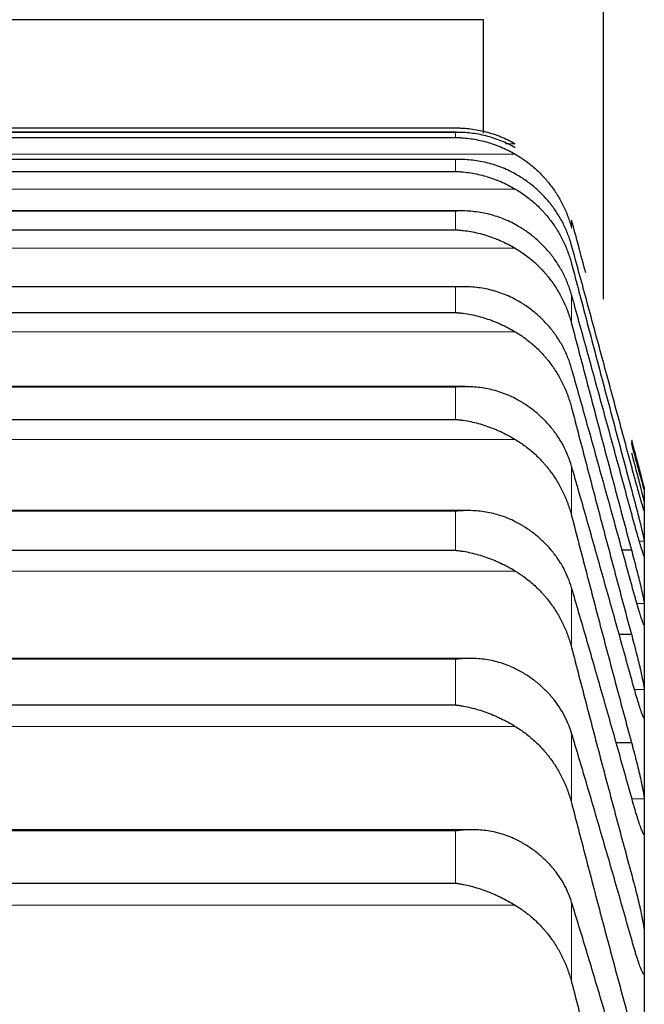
# Model space of a CAD drawing. Header units: inches. Extents: x 0 to 17820, y -10 to 12600.
# Tile 314 of 338: x 11663 to 11689, y 9457 to 9498. Entities that reach past the tile are written whole.
import ezdxf

# ---------------------------------------------------------------- set-up
doc = ezdxf.new("R2010")
doc.units = ezdxf.units.IN
doc.layers.add('1', color=7, linetype='Continuous', true_color=0xffffff)

msp = doc.modelspace()

# ---------------------------------------------------------------- linework, layer by layer
at = {"layer": '1', "color": 2, "linetype": 'Continuous', "lineweight": 25}
for p, q in [((11687.713, 9486.716), (11687.713, 9751.107)), ((11682.713, 9498.354), (11618.174, 9498.354)), ((11682.713, 9493.634), (11682.713, 9498.354)), ((11645.269, 9493.848), (11681.557, 9493.848)), ((11645.269, 9493.45), (11681.557, 9493.45)), ((11681.554, 9493.665), (11645.272, 9493.665)), ((11681.536, 9492.536), (11645.29, 9492.536)), ((11645.269, 9492.035), (11681.557, 9492.035)), ((11681.782, 9490.393), (11645.308, 9490.393)), ((11645.269, 9489.605), (11681.557, 9489.605)), ((11681.87, 9487.238), (11645.325, 9487.238)), ((11645.269, 9486.162), (11681.557, 9486.162)), ((11681.957, 9483.077), (11644.885, 9483.077)), ((11645.269, 9481.714), (11681.557, 9481.714)), ((11689.413, 9478.854), (11689.413, 9478.823)), ((11689.413, 9478.823), (11689.413, 9478.077)), ((11682.046, 9477.917), (11644.8, 9477.917)), ((11689.413, 9478.077), (11689.413, 9476.338)), ((11645.269, 9476.266), (11681.557, 9476.266)), ((11688.486, 9476.279), (11688.875, 9476.279)), ((11689.413, 9476.338), (11689.413, 9473.608)), ((11689.413, 9473.608), (11689.413, 9469.893)), ((11688.362, 9472.767), (11688.875, 9472.767)), ((11682.134, 9471.765), (11644.713, 9471.765)), ((11645.269, 9469.829), (11681.557, 9469.829)), ((11689.413, 9469.893), (11689.413, 9465.197)), ((11688.234, 9468.27), (11688.875, 9468.27)), ((11689.413, 9465.197), (11689.413, 9459.529)), ((11682.223, 9464.631), (11644.626, 9464.631)), ((11645.269, 9462.411), (11681.557, 9462.411)), ((11689.413, 9459.529), (11689.413, 9452.897))]:
    msp.add_line(p, q, dxfattribs=at)
at = {"layer": '1', "color": 110, "linetype": 'Continuous', "lineweight": 13}
for p, q in [((11645.269, 9493.664), (11681.557, 9493.664)), ((11681.557, 9493.664), (11681.557, 9493.45)), ((11683.635, 9493.188), (11684.044, 9493.188)), ((11642.781, 9492.754), (11684.044, 9492.754)), ((11645.269, 9492.534), (11681.557, 9492.534)), ((11681.557, 9492.534), (11681.557, 9492.035)), ((11642.781, 9491.303), (11684.044, 9491.303)), ((11645.269, 9490.387), (11681.557, 9490.387)), ((11681.557, 9490.387), (11681.557, 9489.605)), ((11686.387, 9490.003), (11686.387, 9489.676)), ((11642.781, 9488.837), (11684.044, 9488.837)), ((11645.269, 9487.228), (11681.557, 9487.228)), ((11681.557, 9487.228), (11681.557, 9486.162)), ((11686.387, 9486.898), (11686.387, 9485.7)), ((11642.781, 9485.361), (11684.044, 9485.361)), ((11645.269, 9483.06), (11681.557, 9483.06)), ((11681.557, 9483.06), (11681.557, 9481.714)), ((11642.781, 9480.88), (11684.044, 9480.88)), ((11686.387, 9479.765), (11686.387, 9477.704)), ((11645.269, 9477.891), (11681.557, 9477.891)), ((11681.557, 9477.891), (11681.557, 9476.266)), ((11689.203, 9476.647), (11689.41, 9476.647)), ((11642.781, 9475.402), (11684.044, 9475.402)), ((11686.387, 9474.702), (11686.387, 9472.213)), ((11689.103, 9474.054), (11689.41, 9474.054)), ((11645.269, 9471.73), (11681.557, 9471.73)), ((11681.557, 9471.73), (11681.557, 9469.829)), ((11689.001, 9470.475), (11689.41, 9470.475)), ((11689.388, 9469.311), (11689.41, 9469.311)), ((11642.781, 9468.934), (11684.044, 9468.934)), ((11686.387, 9468.65), (11686.387, 9465.739)), ((11688.9, 9465.914), (11689.41, 9465.914)), ((11645.269, 9464.585), (11681.557, 9464.585)), ((11681.557, 9464.585), (11681.557, 9462.411)), ((11689.375, 9464.48), (11689.41, 9464.48)), ((11642.781, 9461.488), (11684.044, 9461.488)), ((11686.387, 9461.621), (11686.387, 9458.291))]:
    msp.add_line(p, q, dxfattribs=at)
at = {"layer": '1', "color": 2, "linetype": 'Continuous', "lineweight": 25}
for points, knots in [([(11681.557, 9493.848), (11681.56, 9493.848), (11681.564, 9493.848), (11681.57, 9493.848), (11681.573, 9493.848), (11681.583, 9493.848), (11681.603, 9493.847), (11681.65, 9493.847), (11681.742, 9493.845), (11681.822, 9493.841), (11681.98, 9493.832), (11682.085, 9493.822), (11682.398, 9493.782), (11682.606, 9493.743), (11682.917, 9493.662), (11683.021, 9493.632), (11683.176, 9493.581), (11683.228, 9493.563), (11683.332, 9493.525), (11683.384, 9493.505), (11683.539, 9493.442), (11683.641, 9493.397), (11683.844, 9493.299), (11683.945, 9493.246), (11684.044, 9493.188)], [0, 0, 0, 0, 0.003906, 0.003906, 0.007813, 0.007813, 0.015625, 0.03125, 0.0625, 0.125, 0.125, 0.25, 0.25, 0.5, 0.5, 0.625, 0.625, 0.6875, 0.6875, 0.75, 0.75, 0.875, 0.875, 1, 1, 1, 1]), ([(11684.044, 9493.024), (11683.945, 9493.081), (11683.845, 9493.133), (11683.643, 9493.23), (11683.542, 9493.274), (11683.338, 9493.355), (11683.236, 9493.392), (11683.029, 9493.459), (11682.925, 9493.489), (11682.715, 9493.542), (11682.61, 9493.564), (11682.4, 9493.603), (11682.295, 9493.618), (11682.085, 9493.643), (11681.98, 9493.652), (11681.822, 9493.66), (11681.742, 9493.663), (11681.65, 9493.664), (11681.603, 9493.665), (11681.583, 9493.664), (11681.57, 9493.664), (11681.564, 9493.664), (11681.557, 9493.664)], [0, 0, 0, 0, 0.125, 0.125, 0.25, 0.25, 0.375, 0.375, 0.5, 0.5, 0.625, 0.625, 0.75, 0.75, 0.875, 0.875, 0.9375, 0.96875, 0.984375, 0.992187, 0.992187, 1, 1, 1, 1]), ([(11681.557, 9493.45), (11681.56, 9493.45), (11681.564, 9493.45), (11681.57, 9493.45), (11681.573, 9493.45), (11681.583, 9493.45), (11681.603, 9493.449), (11681.65, 9493.448), (11681.742, 9493.444), (11681.822, 9493.439), (11681.98, 9493.427), (11682.085, 9493.415), (11682.398, 9493.37), (11682.606, 9493.327), (11682.917, 9493.242), (11683.021, 9493.21), (11683.176, 9493.157), (11683.228, 9493.138), (11683.332, 9493.099), (11683.384, 9493.078), (11683.539, 9493.013), (11683.641, 9492.967), (11683.844, 9492.866), (11683.945, 9492.812), (11684.044, 9492.754)], [0, 0, 0, 0, 0.003906, 0.003906, 0.007812, 0.007812, 0.015625, 0.03125, 0.0625, 0.125, 0.125, 0.25, 0.25, 0.5, 0.5, 0.625, 0.625, 0.6875, 0.6875, 0.75, 0.75, 0.875, 0.875, 1, 1, 1, 1]), ([(11684.044, 9492.754), (11684.19, 9492.669), (11684.33, 9492.578), (11684.599, 9492.384), (11684.857, 9492.177), (11685.093, 9491.946), (11685.234, 9491.794), (11685.261, 9491.763), (11685.316, 9491.701), (11685.344, 9491.669), (11685.424, 9491.573), (11685.475, 9491.509), (11685.625, 9491.311), (11685.718, 9491.175), (11685.889, 9490.896), (11685.968, 9490.752), (11686.077, 9490.531), (11686.111, 9490.456), (11686.16, 9490.342), (11686.176, 9490.304), (11686.206, 9490.227), (11686.221, 9490.189), (11686.294, 9489.994), (11686.344, 9489.836), (11686.387, 9489.676)], [0, 0, 0, 0, 0.125, 0.125, 0.25, 0.375, 0.375, 0.40625, 0.40625, 0.4375, 0.4375, 0.5, 0.5, 0.625, 0.625, 0.75, 0.75, 0.8125, 0.8125, 0.84375, 0.84375, 0.875, 0.875, 1, 1, 1, 1]), ([(11684.044, 9491.933), (11683.945, 9491.988), (11683.845, 9492.04), (11683.643, 9492.134), (11683.542, 9492.177), (11683.338, 9492.255), (11683.236, 9492.291), (11683.029, 9492.354), (11682.925, 9492.382), (11682.715, 9492.432), (11682.61, 9492.453), (11682.4, 9492.487), (11682.295, 9492.501), (11682.085, 9492.522), (11681.98, 9492.529), (11681.822, 9492.535), (11681.742, 9492.536), (11681.65, 9492.536), (11681.603, 9492.535), (11681.583, 9492.535), (11681.57, 9492.534), (11681.564, 9492.534), (11681.557, 9492.534)], [0, 0, 0, 0, 0.125, 0.125, 0.25, 0.25, 0.375, 0.375, 0.5, 0.5, 0.625, 0.625, 0.75, 0.75, 0.875, 0.875, 0.9375, 0.96875, 0.984375, 0.992187, 0.992187, 1, 1, 1, 1]), ([(11681.557, 9492.035), (11681.56, 9492.035), (11681.564, 9492.035), (11681.57, 9492.035), (11681.573, 9492.035), (11681.583, 9492.034), (11681.603, 9492.034), (11681.65, 9492.031), (11681.742, 9492.026), (11681.822, 9492.02), (11681.98, 9492.004), (11682.085, 9491.991), (11682.398, 9491.941), (11682.606, 9491.894), (11682.917, 9491.804), (11683.021, 9491.771), (11683.176, 9491.715), (11683.228, 9491.695), (11683.332, 9491.655), (11683.384, 9491.633), (11683.539, 9491.567), (11683.641, 9491.519), (11683.844, 9491.416), (11683.945, 9491.361), (11684.044, 9491.303)], [0, 0, 0, 0, 0.003906, 0.003906, 0.007813, 0.007813, 0.015625, 0.03125, 0.0625, 0.125, 0.125, 0.25, 0.25, 0.5, 0.5, 0.625, 0.625, 0.6875, 0.6875, 0.75, 0.75, 0.875, 0.875, 1, 1, 1, 1]), ([(11686.387, 9488.956), (11686.344, 9489.112), (11686.294, 9489.264), (11686.179, 9489.563), (11686.05, 9489.855), (11685.893, 9490.133), (11685.763, 9490.337), (11685.718, 9490.405), (11685.648, 9490.504), (11685.624, 9490.537), (11685.576, 9490.602), (11685.551, 9490.634), (11685.426, 9490.794), (11685.215, 9491.038), (11684.98, 9491.26), (11684.733, 9491.472), (11684.603, 9491.573), (11684.433, 9491.691), (11684.399, 9491.715), (11684.33, 9491.76), (11684.225, 9491.828), (11684.117, 9491.892), (11684.044, 9491.933)], [0, 0, 0, 0, 0.125, 0.125, 0.25, 0.375, 0.375, 0.4375, 0.4375, 0.46875, 0.46875, 0.5, 0.5, 0.625, 0.75, 0.75, 0.875, 0.875, 0.90625, 0.90625, 0.9375, 1, 1, 1, 1]), ([(11684.044, 9491.303), (11684.19, 9491.217), (11684.33, 9491.125), (11684.599, 9490.928), (11684.857, 9490.719), (11685.093, 9490.485), (11685.234, 9490.332), (11685.261, 9490.3), (11685.316, 9490.237), (11685.344, 9490.205), (11685.424, 9490.109), (11685.475, 9490.043), (11685.625, 9489.844), (11685.718, 9489.707), (11685.889, 9489.424), (11685.968, 9489.279), (11686.077, 9489.056), (11686.111, 9488.98), (11686.16, 9488.865), (11686.176, 9488.827), (11686.206, 9488.749), (11686.221, 9488.71), (11686.294, 9488.514), (11686.344, 9488.355), (11686.387, 9488.193)], [0, 0, 0, 0, 0.125, 0.125, 0.25, 0.375, 0.375, 0.40625, 0.40625, 0.4375, 0.4375, 0.5, 0.5, 0.625, 0.625, 0.75, 0.75, 0.8125, 0.8125, 0.84375, 0.84375, 0.875, 0.875, 1, 1, 1, 1]), ([(11684.044, 9489.826), (11683.945, 9489.881), (11683.845, 9489.931), (11683.643, 9490.022), (11683.542, 9490.064), (11683.338, 9490.139), (11683.236, 9490.173), (11683.029, 9490.233), (11682.925, 9490.26), (11682.715, 9490.306), (11682.61, 9490.325), (11682.4, 9490.356), (11682.295, 9490.368), (11682.085, 9490.385), (11681.98, 9490.39), (11681.822, 9490.393), (11681.742, 9490.393), (11681.65, 9490.391), (11681.603, 9490.389), (11681.583, 9490.388), (11681.57, 9490.388), (11681.564, 9490.388), (11681.557, 9490.387)], [0, 0, 0, 0, 0.125, 0.125, 0.25, 0.25, 0.375, 0.375, 0.5, 0.5, 0.625, 0.625, 0.75, 0.75, 0.875, 0.875, 0.9375, 0.96875, 0.984375, 0.992188, 0.992188, 1, 1, 1, 1]), ([(11686.387, 9486.898), (11686.344, 9487.052), (11686.294, 9487.202), (11686.179, 9487.496), (11686.05, 9487.783), (11685.893, 9488.057), (11685.763, 9488.258), (11685.718, 9488.324), (11685.648, 9488.422), (11685.624, 9488.454), (11685.576, 9488.518), (11685.551, 9488.55), (11685.426, 9488.707), (11685.215, 9488.947), (11684.98, 9489.165), (11684.733, 9489.373), (11684.603, 9489.472), (11684.433, 9489.589), (11684.399, 9489.612), (11684.33, 9489.657), (11684.225, 9489.723), (11684.117, 9489.786), (11684.044, 9489.826)], [0, 0, 0, 0, 0.125, 0.125, 0.25, 0.375, 0.375, 0.4375, 0.4375, 0.46875, 0.46875, 0.5, 0.5, 0.625, 0.75, 0.75, 0.875, 0.875, 0.90625, 0.90625, 0.9375, 1, 1, 1, 1]), ([(11681.557, 9489.605), (11681.56, 9489.605), (11681.564, 9489.604), (11681.57, 9489.604), (11681.573, 9489.604), (11681.583, 9489.603), (11681.603, 9489.602), (11681.65, 9489.599), (11681.742, 9489.592), (11681.822, 9489.584), (11681.98, 9489.566), (11682.085, 9489.551), (11682.398, 9489.495), (11682.606, 9489.446), (11682.917, 9489.351), (11683.021, 9489.316), (11683.176, 9489.258), (11683.228, 9489.238), (11683.332, 9489.196), (11683.384, 9489.174), (11683.539, 9489.106), (11683.641, 9489.057), (11683.844, 9488.952), (11683.945, 9488.896), (11684.044, 9488.837)], [0, 0, 0, 0, 0.003906, 0.003906, 0.007812, 0.007812, 0.015625, 0.03125, 0.0625, 0.125, 0.125, 0.25, 0.25, 0.5, 0.5, 0.625, 0.625, 0.6875, 0.6875, 0.75, 0.75, 0.875, 0.875, 1, 1, 1, 1]), ([(11684.044, 9488.837), (11684.19, 9488.751), (11684.33, 9488.657), (11684.599, 9488.459), (11684.857, 9488.247), (11685.093, 9488.012), (11685.234, 9487.857), (11685.261, 9487.825), (11685.316, 9487.762), (11685.344, 9487.729), (11685.424, 9487.632), (11685.475, 9487.566), (11685.625, 9487.364), (11685.718, 9487.226), (11685.889, 9486.941), (11685.968, 9486.795), (11686.077, 9486.57), (11686.111, 9486.493), (11686.16, 9486.378), (11686.176, 9486.339), (11686.206, 9486.261), (11686.221, 9486.221), (11686.294, 9486.024), (11686.344, 9485.863), (11686.387, 9485.7)], [0, 0, 0, 0, 0.125, 0.125, 0.25, 0.375, 0.375, 0.40625, 0.40625, 0.4375, 0.4375, 0.5, 0.5, 0.625, 0.625, 0.75, 0.75, 0.8125, 0.8125, 0.84375, 0.84375, 0.875, 0.875, 1, 1, 1, 1]), ([(11684.044, 9486.707), (11683.945, 9486.76), (11683.845, 9486.809), (11683.643, 9486.898), (11683.542, 9486.938), (11683.338, 9487.011), (11683.236, 9487.043), (11683.029, 9487.1), (11682.925, 9487.125), (11682.715, 9487.167), (11682.61, 9487.184), (11682.4, 9487.211), (11682.295, 9487.222), (11682.085, 9487.235), (11681.98, 9487.238), (11681.822, 9487.238), (11681.742, 9487.237), (11681.65, 9487.233), (11681.603, 9487.23), (11681.583, 9487.229), (11681.57, 9487.228), (11681.564, 9487.228), (11681.557, 9487.228)], [0, 0, 0, 0, 0.125, 0.125, 0.25, 0.25, 0.375, 0.375, 0.5, 0.5, 0.625, 0.625, 0.75, 0.75, 0.875, 0.875, 0.9375, 0.96875, 0.984375, 0.992188, 0.992188, 1, 1, 1, 1]), ([(11686.387, 9483.833), (11686.344, 9483.984), (11686.294, 9484.132), (11686.179, 9484.42), (11686.05, 9484.703), (11685.893, 9484.972), (11685.763, 9485.169), (11685.718, 9485.234), (11685.648, 9485.33), (11685.624, 9485.362), (11685.576, 9485.425), (11685.551, 9485.456), (11685.426, 9485.609), (11685.215, 9485.845), (11684.98, 9486.059), (11684.733, 9486.263), (11684.603, 9486.36), (11684.433, 9486.474), (11684.399, 9486.497), (11684.33, 9486.541), (11684.225, 9486.606), (11684.117, 9486.668), (11684.044, 9486.707)], [0, 0, 0, 0, 0.125, 0.125, 0.25, 0.375, 0.375, 0.4375, 0.4375, 0.46875, 0.46875, 0.5, 0.5, 0.625, 0.75, 0.75, 0.875, 0.875, 0.90625, 0.90625, 0.9375, 1, 1, 1, 1]), ([(11681.557, 9486.162), (11681.56, 9486.162), (11681.564, 9486.162), (11681.57, 9486.162), (11681.573, 9486.161), (11681.583, 9486.161), (11681.603, 9486.159), (11681.65, 9486.155), (11681.742, 9486.147), (11681.822, 9486.137), (11681.98, 9486.117), (11682.085, 9486.099), (11682.398, 9486.039), (11682.606, 9485.986), (11682.917, 9485.886), (11683.021, 9485.85), (11683.176, 9485.79), (11683.228, 9485.769), (11683.332, 9485.726), (11683.384, 9485.703), (11683.539, 9485.633), (11683.641, 9485.583), (11683.844, 9485.477), (11683.945, 9485.421), (11684.044, 9485.361)], [0, 0, 0, 0, 0.003906, 0.003906, 0.007812, 0.007812, 0.015625, 0.03125, 0.0625, 0.125, 0.125, 0.25, 0.25, 0.5, 0.5, 0.625, 0.625, 0.6875, 0.6875, 0.75, 0.75, 0.875, 0.875, 1, 1, 1, 1]), ([(11684.044, 9485.361), (11684.19, 9485.274), (11684.33, 9485.18), (11684.599, 9484.979), (11684.857, 9484.767), (11685.093, 9484.529), (11685.234, 9484.373), (11685.261, 9484.341), (11685.316, 9484.277), (11685.344, 9484.244), (11685.424, 9484.146), (11685.475, 9484.08), (11685.625, 9483.877), (11685.718, 9483.737), (11685.889, 9483.451), (11685.968, 9483.304), (11686.077, 9483.077), (11686.111, 9483), (11686.16, 9482.884), (11686.176, 9482.844), (11686.206, 9482.766), (11686.221, 9482.726), (11686.294, 9482.527), (11686.344, 9482.366), (11686.387, 9482.202)], [0, 0, 0, 0, 0.125, 0.125, 0.25, 0.375, 0.375, 0.40625, 0.40625, 0.4375, 0.4375, 0.5, 0.5, 0.625, 0.625, 0.75, 0.75, 0.8125, 0.8125, 0.84375, 0.84375, 0.875, 0.875, 1, 1, 1, 1]), ([(11684.044, 9482.581), (11683.945, 9482.633), (11683.845, 9482.681), (11683.643, 9482.767), (11683.542, 9482.805), (11683.338, 9482.875), (11683.236, 9482.905), (11683.029, 9482.959), (11682.925, 9482.982), (11682.715, 9483.02), (11682.61, 9483.035), (11682.4, 9483.059), (11682.295, 9483.067), (11682.085, 9483.077), (11681.98, 9483.078), (11681.822, 9483.075), (11681.742, 9483.072), (11681.65, 9483.067), (11681.603, 9483.064), (11681.583, 9483.062), (11681.57, 9483.061), (11681.564, 9483.061), (11681.557, 9483.06)], [0, 0, 0, 0, 0.125, 0.125, 0.25, 0.25, 0.375, 0.375, 0.5, 0.5, 0.625, 0.625, 0.75, 0.75, 0.875, 0.875, 0.9375, 0.96875, 0.984375, 0.992188, 0.992188, 1, 1, 1, 1]), ([(11686.387, 9479.765), (11686.344, 9479.914), (11686.294, 9480.058), (11686.179, 9480.342), (11686.05, 9480.618), (11685.893, 9480.882), (11685.763, 9481.075), (11685.718, 9481.139), (11685.648, 9481.233), (11685.624, 9481.264), (11685.576, 9481.326), (11685.551, 9481.356), (11685.426, 9481.507), (11685.215, 9481.737), (11684.98, 9481.947), (11684.733, 9482.147), (11684.603, 9482.242), (11684.433, 9482.354), (11684.399, 9482.376), (11684.33, 9482.419), (11684.225, 9482.482), (11684.117, 9482.542), (11684.044, 9482.581)], [0, 0, 0, 0, 0.125, 0.125, 0.25, 0.375, 0.375, 0.4375, 0.4375, 0.46875, 0.46875, 0.5, 0.5, 0.625, 0.75, 0.75, 0.875, 0.875, 0.90625, 0.90625, 0.9375, 1, 1, 1, 1]), ([(11681.557, 9481.714), (11681.56, 9481.714), (11681.564, 9481.713), (11681.57, 9481.713), (11681.573, 9481.712), (11681.583, 9481.712), (11681.603, 9481.71), (11681.65, 9481.705), (11681.742, 9481.695), (11681.822, 9481.684), (11681.98, 9481.661), (11682.085, 9481.642), (11682.398, 9481.576), (11682.606, 9481.52), (11682.917, 9481.416), (11683.021, 9481.378), (11683.176, 9481.317), (11683.228, 9481.295), (11683.332, 9481.251), (11683.384, 9481.228), (11683.539, 9481.156), (11683.641, 9481.105), (11683.844, 9480.997), (11683.945, 9480.94), (11684.044, 9480.88)], [0, 0, 0, 0, 0.003906, 0.003906, 0.007813, 0.007813, 0.015625, 0.03125, 0.0625, 0.125, 0.125, 0.25, 0.25, 0.5, 0.5, 0.625, 0.625, 0.6875, 0.6875, 0.75, 0.75, 0.875, 0.875, 1, 1, 1, 1]), ([(11684.044, 9480.88), (11684.19, 9480.792), (11684.33, 9480.698), (11684.599, 9480.496), (11684.857, 9480.282), (11685.093, 9480.043), (11685.234, 9479.885), (11685.261, 9479.854), (11685.316, 9479.789), (11685.344, 9479.756), (11685.424, 9479.658), (11685.475, 9479.591), (11685.625, 9479.387), (11685.718, 9479.247), (11685.889, 9478.959), (11685.968, 9478.811), (11686.077, 9478.583), (11686.111, 9478.506), (11686.16, 9478.389), (11686.176, 9478.349), (11686.206, 9478.27), (11686.221, 9478.23), (11686.294, 9478.031), (11686.344, 9477.868), (11686.387, 9477.704)], [0, 0, 0, 0, 0.125, 0.125, 0.25, 0.375, 0.375, 0.40625, 0.40625, 0.4375, 0.4375, 0.5, 0.5, 0.625, 0.625, 0.75, 0.75, 0.8125, 0.8125, 0.84375, 0.84375, 0.875, 0.875, 1, 1, 1, 1]), ([(11688.875, 9480.859), (11688.91, 9480.73), (11688.944, 9480.603), (11688.994, 9480.416), (11689.011, 9480.354), (11689.036, 9480.261), (11689.044, 9480.23), (11689.06, 9480.169), (11689.068, 9480.139), (11689.108, 9479.99), (11689.139, 9479.876), (11689.182, 9479.714), (11689.196, 9479.661), (11689.217, 9479.585), (11689.223, 9479.56), (11689.236, 9479.511), (11689.243, 9479.487), (11689.274, 9479.37), (11689.296, 9479.286), (11689.321, 9479.193), (11689.326, 9479.175), (11689.335, 9479.141), (11689.34, 9479.124), (11689.353, 9479.076), (11689.36, 9479.047), (11689.381, 9478.969), (11689.392, 9478.929), (11689.401, 9478.894), (11689.402, 9478.888), (11689.405, 9478.877), (11689.406, 9478.873), (11689.409, 9478.862), (11689.41, 9478.858), (11689.41, 9478.857)], [0, 0, 0, 0, 0.125, 0.125, 0.1875, 0.1875, 0.21875, 0.21875, 0.25, 0.25, 0.375, 0.375, 0.4375, 0.4375, 0.46875, 0.46875, 0.5, 0.5, 0.625, 0.625, 0.65625, 0.65625, 0.6875, 0.6875, 0.75, 0.75, 0.875, 0.875, 0.90625, 0.90625, 0.9375, 0.9375, 1, 1, 1, 1]), ([(11689.41, 9478.788), (11689.41, 9478.788), (11689.408, 9478.793), (11689.4, 9478.82), (11689.391, 9478.851), (11689.383, 9478.88), (11689.38, 9478.89), (11689.374, 9478.912), (11689.371, 9478.923), (11689.354, 9478.986), (11689.337, 9479.047), (11689.312, 9479.137), (11689.307, 9479.155), (11689.299, 9479.185), (11689.296, 9479.195), (11689.291, 9479.215), (11689.277, 9479.266), (11689.25, 9479.363), (11689.224, 9479.458), (11689.197, 9479.558), (11689.183, 9479.61), (11689.139, 9479.771), (11689.109, 9479.884), (11689.061, 9480.061), (11689.045, 9480.121), (11689.02, 9480.213), (11689.012, 9480.244), (11688.995, 9480.306), (11688.986, 9480.337), (11688.944, 9480.494), (11688.91, 9480.622), (11688.875, 9480.751)], [0, 0, 0, 0, 0.0625, 0.125, 0.1875, 0.1875, 0.21875, 0.21875, 0.25, 0.25, 0.375, 0.375, 0.40625, 0.40625, 0.421875, 0.421875, 0.4375, 0.5, 0.5625, 0.5625, 0.625, 0.625, 0.75, 0.75, 0.8125, 0.8125, 0.84375, 0.84375, 0.875, 0.875, 1, 1, 1, 1]), ([(11688.875, 9480.329), (11688.91, 9480.2), (11688.944, 9480.072), (11688.994, 9479.883), (11689.011, 9479.821), (11689.036, 9479.727), (11689.044, 9479.696), (11689.06, 9479.634), (11689.068, 9479.604), (11689.108, 9479.452), (11689.139, 9479.336), (11689.182, 9479.17), (11689.196, 9479.116), (11689.217, 9479.037), (11689.223, 9479.011), (11689.236, 9478.96), (11689.243, 9478.936), (11689.274, 9478.815), (11689.296, 9478.727), (11689.321, 9478.628), (11689.326, 9478.609), (11689.335, 9478.572), (11689.34, 9478.554), (11689.353, 9478.503), (11689.36, 9478.472), (11689.381, 9478.386), (11689.392, 9478.341), (11689.401, 9478.3), (11689.402, 9478.293), (11689.405, 9478.279), (11689.406, 9478.274), (11689.409, 9478.259), (11689.41, 9478.252), (11689.41, 9478.249)], [0, 0, 0, 0, 0.125, 0.125, 0.1875, 0.1875, 0.21875, 0.21875, 0.25, 0.25, 0.375, 0.375, 0.4375, 0.4375, 0.46875, 0.46875, 0.5, 0.5, 0.625, 0.625, 0.65625, 0.65625, 0.6875, 0.6875, 0.75, 0.75, 0.875, 0.875, 0.90625, 0.90625, 0.9375, 0.9375, 1, 1, 1, 1]), ([(11689.41, 9477.905), (11689.41, 9477.902), (11689.408, 9477.902), (11689.4, 9477.921), (11689.391, 9477.947), (11689.383, 9477.971), (11689.38, 9477.98), (11689.374, 9478), (11689.371, 9478.01), (11689.354, 9478.066), (11689.337, 9478.123), (11689.312, 9478.207), (11689.307, 9478.225), (11689.299, 9478.252), (11689.296, 9478.262), (11689.291, 9478.281), (11689.277, 9478.329), (11689.25, 9478.422), (11689.224, 9478.514), (11689.197, 9478.61), (11689.183, 9478.66), (11689.139, 9478.817), (11689.109, 9478.928), (11689.061, 9479.101), (11689.045, 9479.16), (11689.02, 9479.251), (11689.012, 9479.281), (11688.995, 9479.343), (11688.986, 9479.374), (11688.944, 9479.53), (11688.91, 9479.656), (11688.875, 9479.785)], [0, 0, 0, 0, 0.0625, 0.125, 0.1875, 0.1875, 0.21875, 0.21875, 0.25, 0.25, 0.375, 0.375, 0.40625, 0.40625, 0.421875, 0.421875, 0.4375, 0.5, 0.5625, 0.5625, 0.625, 0.625, 0.75, 0.75, 0.8125, 0.8125, 0.84375, 0.84375, 0.875, 0.875, 1, 1, 1, 1]), ([(11688.875, 9478.801), (11688.91, 9478.673), (11688.944, 9478.545), (11688.994, 9478.355), (11689.011, 9478.292), (11689.036, 9478.198), (11689.044, 9478.166), (11689.06, 9478.104), (11689.068, 9478.072), (11689.108, 9477.919), (11689.139, 9477.8), (11689.182, 9477.631), (11689.196, 9477.575), (11689.217, 9477.494), (11689.223, 9477.467), (11689.236, 9477.415), (11689.243, 9477.39), (11689.274, 9477.264), (11689.296, 9477.173), (11689.321, 9477.069), (11689.326, 9477.049), (11689.335, 9477.01), (11689.34, 9476.991), (11689.353, 9476.936), (11689.36, 9476.903), (11689.381, 9476.81), (11689.392, 9476.76), (11689.401, 9476.713), (11689.402, 9476.704), (11689.405, 9476.688), (11689.406, 9476.681), (11689.409, 9476.662), (11689.41, 9476.653), (11689.41, 9476.647)], [0, 0, 0, 0, 0.125, 0.125, 0.1875, 0.1875, 0.21875, 0.21875, 0.25, 0.25, 0.375, 0.375, 0.4375, 0.4375, 0.46875, 0.46875, 0.5, 0.5, 0.625, 0.625, 0.65625, 0.65625, 0.6875, 0.6875, 0.75, 0.75, 0.875, 0.875, 0.90625, 0.90625, 0.9375, 0.9375, 1, 1, 1, 1]), ([(11684.044, 9477.454), (11683.945, 9477.506), (11683.845, 9477.552), (11683.643, 9477.635), (11683.542, 9477.672), (11683.338, 9477.738), (11683.236, 9477.766), (11683.029, 9477.816), (11682.925, 9477.837), (11682.715, 9477.872), (11682.61, 9477.886), (11682.4, 9477.906), (11682.295, 9477.912), (11682.085, 9477.918), (11681.98, 9477.917), (11681.822, 9477.911), (11681.742, 9477.907), (11681.65, 9477.9), (11681.603, 9477.896), (11681.583, 9477.894), (11681.57, 9477.893), (11681.564, 9477.892), (11681.557, 9477.891)], [0, 0, 0, 0, 0.125, 0.125, 0.25, 0.25, 0.375, 0.375, 0.5, 0.5, 0.625, 0.625, 0.75, 0.75, 0.875, 0.875, 0.9375, 0.96875, 0.984375, 0.992187, 0.992187, 1, 1, 1, 1]), ([(11689.41, 9476.029), (11689.41, 9476.023), (11689.408, 9476.018), (11689.4, 9476.029), (11689.391, 9476.05), (11689.383, 9476.07), (11689.38, 9476.078), (11689.374, 9476.095), (11689.371, 9476.104), (11689.354, 9476.154), (11689.337, 9476.205), (11689.312, 9476.284), (11689.307, 9476.301), (11689.299, 9476.327), (11689.296, 9476.336), (11689.291, 9476.353), (11689.277, 9476.399), (11689.25, 9476.488), (11689.224, 9476.576), (11689.197, 9476.668), (11689.183, 9476.717), (11689.139, 9476.869), (11689.109, 9476.977), (11689.061, 9477.146), (11689.045, 9477.204), (11689.02, 9477.294), (11689.012, 9477.324), (11688.995, 9477.385), (11688.986, 9477.415), (11688.944, 9477.569), (11688.91, 9477.695), (11688.875, 9477.823)], [0, 0, 0, 0, 0.0625, 0.125, 0.1875, 0.1875, 0.21875, 0.21875, 0.25, 0.25, 0.375, 0.375, 0.40625, 0.40625, 0.421875, 0.421875, 0.4375, 0.5, 0.5625, 0.5625, 0.625, 0.625, 0.75, 0.75, 0.8125, 0.8125, 0.84375, 0.84375, 0.875, 0.875, 1, 1, 1, 1]), ([(11686.387, 9474.702), (11686.344, 9474.847), (11686.294, 9474.989), (11686.179, 9475.266), (11686.05, 9475.537), (11685.893, 9475.795), (11685.763, 9475.984), (11685.718, 9476.046), (11685.648, 9476.138), (11685.624, 9476.169), (11685.576, 9476.229), (11685.551, 9476.258), (11685.426, 9476.406), (11685.215, 9476.631), (11684.98, 9476.836), (11684.733, 9477.031), (11684.603, 9477.124), (11684.433, 9477.233), (11684.399, 9477.254), (11684.33, 9477.296), (11684.225, 9477.358), (11684.117, 9477.417), (11684.044, 9477.454)], [0, 0, 0, 0, 0.125, 0.125, 0.25, 0.375, 0.375, 0.4375, 0.4375, 0.46875, 0.46875, 0.5, 0.5, 0.625, 0.75, 0.75, 0.875, 0.875, 0.90625, 0.90625, 0.9375, 1, 1, 1, 1]), ([(11681.557, 9476.266), (11681.56, 9476.266), (11681.564, 9476.266), (11681.57, 9476.265), (11681.573, 9476.265), (11681.583, 9476.264), (11681.603, 9476.261), (11681.65, 9476.256), (11681.742, 9476.244), (11681.822, 9476.232), (11681.98, 9476.206), (11682.085, 9476.185), (11682.398, 9476.114), (11682.606, 9476.055), (11682.917, 9475.947), (11683.021, 9475.908), (11683.176, 9475.845), (11683.228, 9475.823), (11683.332, 9475.777), (11683.384, 9475.753), (11683.539, 9475.68), (11683.641, 9475.629), (11683.844, 9475.519), (11683.945, 9475.462), (11684.044, 9475.402)], [0, 0, 0, 0, 0.003906, 0.003906, 0.007812, 0.007812, 0.015625, 0.03125, 0.0625, 0.125, 0.125, 0.25, 0.25, 0.5, 0.5, 0.625, 0.625, 0.6875, 0.6875, 0.75, 0.75, 0.875, 0.875, 1, 1, 1, 1]), ([(11688.875, 9476.279), (11688.91, 9476.151), (11688.944, 9476.024), (11688.994, 9475.833), (11689.011, 9475.769), (11689.036, 9475.674), (11689.044, 9475.643), (11689.06, 9475.58), (11689.068, 9475.548), (11689.108, 9475.392), (11689.139, 9475.272), (11689.182, 9475.099), (11689.196, 9475.042), (11689.217, 9474.959), (11689.223, 9474.932), (11689.236, 9474.878), (11689.243, 9474.852), (11689.274, 9474.722), (11689.296, 9474.627), (11689.321, 9474.519), (11689.326, 9474.498), (11689.335, 9474.456), (11689.34, 9474.436), (11689.353, 9474.378), (11689.36, 9474.342), (11689.381, 9474.243), (11689.392, 9474.188), (11689.401, 9474.134), (11689.402, 9474.124), (11689.405, 9474.106), (11689.406, 9474.098), (11689.409, 9474.075), (11689.41, 9474.063), (11689.41, 9474.054)], [0, 0, 0, 0, 0.125, 0.125, 0.1875, 0.1875, 0.21875, 0.21875, 0.25, 0.25, 0.375, 0.375, 0.4375, 0.4375, 0.46875, 0.46875, 0.5, 0.5, 0.625, 0.625, 0.65625, 0.65625, 0.6875, 0.6875, 0.75, 0.75, 0.875, 0.875, 0.90625, 0.90625, 0.9375, 0.9375, 1, 1, 1, 1]), ([(11684.044, 9475.402), (11684.19, 9475.313), (11684.33, 9475.218), (11684.599, 9475.015), (11684.857, 9474.8), (11685.093, 9474.56), (11685.234, 9474.402), (11685.261, 9474.37), (11685.316, 9474.305), (11685.344, 9474.273), (11685.424, 9474.173), (11685.475, 9474.106), (11685.625, 9473.901), (11685.718, 9473.761), (11685.889, 9473.472), (11685.968, 9473.323), (11686.077, 9473.094), (11686.111, 9473.017), (11686.16, 9472.9), (11686.176, 9472.86), (11686.206, 9472.781), (11686.221, 9472.741), (11686.294, 9472.541), (11686.344, 9472.378), (11686.387, 9472.213)], [0, 0, 0, 0, 0.125, 0.125, 0.25, 0.375, 0.375, 0.40625, 0.40625, 0.4375, 0.4375, 0.5, 0.5, 0.625, 0.625, 0.75, 0.75, 0.8125, 0.8125, 0.84375, 0.84375, 0.875, 0.875, 1, 1, 1, 1]), ([(11689.41, 9473.163), (11689.41, 9473.154), (11689.408, 9473.143), (11689.4, 9473.147), (11689.391, 9473.163), (11689.383, 9473.179), (11689.38, 9473.186), (11689.374, 9473.2), (11689.371, 9473.208), (11689.354, 9473.251), (11689.337, 9473.298), (11689.312, 9473.371), (11689.307, 9473.386), (11689.299, 9473.411), (11689.296, 9473.419), (11689.291, 9473.436), (11689.277, 9473.478), (11689.25, 9473.562), (11689.224, 9473.646), (11689.197, 9473.735), (11689.183, 9473.782), (11689.139, 9473.929), (11689.109, 9474.034), (11689.061, 9474.2), (11689.045, 9474.257), (11689.02, 9474.345), (11689.012, 9474.374), (11688.995, 9474.434), (11688.986, 9474.465), (11688.944, 9474.617), (11688.91, 9474.741), (11688.875, 9474.869)], [0, 0, 0, 0, 0.0625, 0.125, 0.1875, 0.1875, 0.21875, 0.21875, 0.25, 0.25, 0.375, 0.375, 0.40625, 0.40625, 0.421875, 0.421875, 0.4375, 0.5, 0.5625, 0.5625, 0.625, 0.625, 0.75, 0.75, 0.8125, 0.8125, 0.84375, 0.84375, 0.875, 0.875, 1, 1, 1, 1]), ([(11688.875, 9472.767), (11688.91, 9472.64), (11688.944, 9472.512), (11688.994, 9472.321), (11689.011, 9472.257), (11689.036, 9472.162), (11689.044, 9472.13), (11689.06, 9472.066), (11689.068, 9472.035), (11689.108, 9471.877), (11689.139, 9471.756), (11689.182, 9471.579), (11689.196, 9471.521), (11689.217, 9471.436), (11689.223, 9471.408), (11689.236, 9471.353), (11689.243, 9471.325), (11689.274, 9471.192), (11689.296, 9471.094), (11689.321, 9470.98), (11689.326, 9470.958), (11689.335, 9470.915), (11689.34, 9470.894), (11689.353, 9470.833), (11689.36, 9470.795), (11689.381, 9470.689), (11689.392, 9470.629), (11689.401, 9470.569), (11689.402, 9470.558), (11689.405, 9470.537), (11689.406, 9470.527), (11689.409, 9470.5), (11689.41, 9470.486), (11689.41, 9470.475)], [0, 0, 0, 0, 0.125, 0.125, 0.1875, 0.1875, 0.21875, 0.21875, 0.25, 0.25, 0.375, 0.375, 0.4375, 0.4375, 0.46875, 0.46875, 0.5, 0.5, 0.625, 0.625, 0.65625, 0.65625, 0.6875, 0.6875, 0.75, 0.75, 0.875, 0.875, 0.90625, 0.90625, 0.9375, 0.9375, 1, 1, 1, 1]), ([(11684.044, 9471.336), (11683.945, 9471.386), (11683.845, 9471.43), (11683.643, 9471.51), (11683.542, 9471.546), (11683.338, 9471.608), (11683.236, 9471.635), (11683.029, 9471.681), (11682.925, 9471.7), (11682.715, 9471.731), (11682.61, 9471.743), (11682.4, 9471.759), (11682.295, 9471.763), (11682.085, 9471.765), (11681.98, 9471.763), (11681.822, 9471.754), (11681.742, 9471.749), (11681.65, 9471.74), (11681.603, 9471.735), (11681.583, 9471.733), (11681.57, 9471.731), (11681.564, 9471.731), (11681.557, 9471.73)], [0, 0, 0, 0, 0.125, 0.125, 0.25, 0.25, 0.375, 0.375, 0.5, 0.5, 0.625, 0.625, 0.75, 0.75, 0.875, 0.875, 0.9375, 0.96875, 0.984375, 0.992188, 0.992188, 1, 1, 1, 1]), ([(11686.387, 9468.65), (11686.344, 9468.792), (11686.294, 9468.931), (11686.179, 9469.202), (11686.05, 9469.466), (11685.893, 9469.718), (11685.763, 9469.902), (11685.718, 9469.963), (11685.648, 9470.053), (11685.624, 9470.083), (11685.576, 9470.141), (11685.551, 9470.17), (11685.426, 9470.314), (11685.215, 9470.533), (11684.98, 9470.733), (11684.733, 9470.923), (11684.603, 9471.014), (11684.433, 9471.12), (11684.399, 9471.141), (11684.33, 9471.182), (11684.225, 9471.242), (11684.117, 9471.299), (11684.044, 9471.336)], [0, 0, 0, 0, 0.125, 0.125, 0.25, 0.375, 0.375, 0.4375, 0.4375, 0.46875, 0.46875, 0.5, 0.5, 0.625, 0.75, 0.75, 0.875, 0.875, 0.90625, 0.90625, 0.9375, 1, 1, 1, 1]), ([(11689.41, 9469.311), (11689.41, 9469.3), (11689.408, 9469.284), (11689.4, 9469.28), (11689.391, 9469.29), (11689.383, 9469.303), (11689.38, 9469.308), (11689.374, 9469.319), (11689.371, 9469.326), (11689.354, 9469.363), (11689.337, 9469.405), (11689.312, 9469.472), (11689.307, 9469.486), (11689.299, 9469.509), (11689.296, 9469.516), (11689.291, 9469.532), (11689.277, 9469.572), (11689.25, 9469.651), (11689.224, 9469.731), (11689.197, 9469.816), (11689.183, 9469.861), (11689.139, 9470.003), (11689.109, 9470.105), (11689.061, 9470.267), (11689.045, 9470.323), (11689.02, 9470.409), (11689.012, 9470.438), (11688.995, 9470.497), (11688.986, 9470.526), (11688.944, 9470.676), (11688.91, 9470.8), (11688.875, 9470.927)], [0, 0, 0, 0, 0.0625, 0.125, 0.1875, 0.1875, 0.21875, 0.21875, 0.25, 0.25, 0.375, 0.375, 0.40625, 0.40625, 0.421875, 0.421875, 0.4375, 0.5, 0.5625, 0.5625, 0.625, 0.625, 0.75, 0.75, 0.8125, 0.8125, 0.84375, 0.84375, 0.875, 0.875, 1, 1, 1, 1]), ([(11681.557, 9469.829), (11681.56, 9469.828), (11681.564, 9469.828), (11681.57, 9469.827), (11681.573, 9469.826), (11681.583, 9469.825), (11681.603, 9469.823), (11681.65, 9469.817), (11681.742, 9469.803), (11681.822, 9469.79), (11681.98, 9469.761), (11682.085, 9469.739), (11682.398, 9469.663), (11682.606, 9469.6), (11682.917, 9469.489), (11683.021, 9469.448), (11683.176, 9469.383), (11683.228, 9469.361), (11683.332, 9469.314), (11683.384, 9469.29), (11683.539, 9469.215), (11683.641, 9469.163), (11683.844, 9469.052), (11683.945, 9468.995), (11684.044, 9468.934)], [0, 0, 0, 0, 0.003906, 0.003906, 0.007813, 0.007813, 0.015625, 0.03125, 0.0625, 0.125, 0.125, 0.25, 0.25, 0.5, 0.5, 0.625, 0.625, 0.6875, 0.6875, 0.75, 0.75, 0.875, 0.875, 1, 1, 1, 1]), ([(11684.044, 9468.934), (11684.19, 9468.845), (11684.33, 9468.75), (11684.599, 9468.547), (11684.857, 9468.33), (11685.093, 9468.09), (11685.234, 9467.931), (11685.261, 9467.899), (11685.316, 9467.834), (11685.344, 9467.802), (11685.424, 9467.702), (11685.475, 9467.635), (11685.625, 9467.429), (11685.718, 9467.288), (11685.889, 9466.999), (11685.968, 9466.85), (11686.077, 9466.621), (11686.111, 9466.544), (11686.16, 9466.426), (11686.176, 9466.387), (11686.206, 9466.307), (11686.221, 9466.267), (11686.294, 9466.067), (11686.344, 9465.904), (11686.387, 9465.739)], [0, 0, 0, 0, 0.125, 0.125, 0.25, 0.375, 0.375, 0.40625, 0.40625, 0.4375, 0.4375, 0.5, 0.5, 0.625, 0.625, 0.75, 0.75, 0.8125, 0.8125, 0.84375, 0.84375, 0.875, 0.875, 1, 1, 1, 1]), ([(11688.875, 9468.27), (11688.91, 9468.144), (11688.944, 9468.017), (11688.994, 9467.825), (11689.011, 9467.762), (11689.036, 9467.666), (11689.044, 9467.634), (11689.06, 9467.569), (11689.068, 9467.537), (11689.108, 9467.379), (11689.139, 9467.256), (11689.182, 9467.076), (11689.196, 9467.017), (11689.217, 9466.93), (11689.223, 9466.901), (11689.236, 9466.845), (11689.243, 9466.817), (11689.274, 9466.68), (11689.296, 9466.578), (11689.321, 9466.46), (11689.326, 9466.437), (11689.335, 9466.392), (11689.34, 9466.37), (11689.353, 9466.306), (11689.36, 9466.265), (11689.381, 9466.153), (11689.392, 9466.089), (11689.401, 9466.023), (11689.402, 9466.01), (11689.405, 9465.986), (11689.406, 9465.976), (11689.409, 9465.945), (11689.41, 9465.928), (11689.41, 9465.914)], [0, 0, 0, 0, 0.125, 0.125, 0.1875, 0.1875, 0.21875, 0.21875, 0.25, 0.25, 0.375, 0.375, 0.4375, 0.4375, 0.46875, 0.46875, 0.5, 0.5, 0.625, 0.625, 0.65625, 0.65625, 0.6875, 0.6875, 0.75, 0.75, 0.875, 0.875, 0.90625, 0.90625, 0.9375, 0.9375, 1, 1, 1, 1]), ([(11689.41, 9464.48), (11689.41, 9464.466), (11689.408, 9464.445), (11689.4, 9464.433), (11689.391, 9464.438), (11689.383, 9464.447), (11689.38, 9464.451), (11689.374, 9464.46), (11689.371, 9464.465), (11689.354, 9464.496), (11689.337, 9464.532), (11689.312, 9464.594), (11689.307, 9464.607), (11689.299, 9464.627), (11689.296, 9464.634), (11689.291, 9464.649), (11689.277, 9464.686), (11689.25, 9464.76), (11689.224, 9464.836), (11689.197, 9464.917), (11689.183, 9464.96), (11689.139, 9465.096), (11689.109, 9465.195), (11689.061, 9465.353), (11689.045, 9465.407), (11689.02, 9465.491), (11689.012, 9465.52), (11688.995, 9465.578), (11688.986, 9465.607), (11688.944, 9465.754), (11688.91, 9465.876), (11688.875, 9466.002)], [0, 0, 0, 0, 0.0625, 0.125, 0.1875, 0.1875, 0.21875, 0.21875, 0.25, 0.25, 0.375, 0.375, 0.40625, 0.40625, 0.421875, 0.421875, 0.4375, 0.5, 0.5625, 0.5625, 0.625, 0.625, 0.75, 0.75, 0.8125, 0.8125, 0.84375, 0.84375, 0.875, 0.875, 1, 1, 1, 1]), ([(11684.044, 9464.235), (11683.945, 9464.283), (11683.845, 9464.326), (11683.643, 9464.403), (11683.542, 9464.437), (11683.338, 9464.495), (11683.236, 9464.521), (11683.029, 9464.563), (11682.925, 9464.58), (11682.715, 9464.608), (11682.61, 9464.617), (11682.4, 9464.629), (11682.295, 9464.632), (11682.085, 9464.63), (11681.98, 9464.626), (11681.822, 9464.614), (11681.742, 9464.607), (11681.65, 9464.597), (11681.603, 9464.591), (11681.583, 9464.589), (11681.57, 9464.587), (11681.564, 9464.586), (11681.557, 9464.585)], [0, 0, 0, 0, 0.125, 0.125, 0.25, 0.25, 0.375, 0.375, 0.5, 0.5, 0.625, 0.625, 0.75, 0.75, 0.875, 0.875, 0.9375, 0.96875, 0.984375, 0.992188, 0.992188, 1, 1, 1, 1]), ([(11686.387, 9461.621), (11686.344, 9461.759), (11686.294, 9461.894), (11686.179, 9462.158), (11686.05, 9462.416), (11685.893, 9462.661), (11685.763, 9462.841), (11685.718, 9462.9), (11685.648, 9462.987), (11685.624, 9463.016), (11685.576, 9463.073), (11685.551, 9463.102), (11685.426, 9463.241), (11685.215, 9463.455), (11684.98, 9463.649), (11684.733, 9463.834), (11684.603, 9463.922), (11684.433, 9464.025), (11684.399, 9464.045), (11684.33, 9464.085), (11684.225, 9464.144), (11684.117, 9464.199), (11684.044, 9464.235)], [0, 0, 0, 0, 0.125, 0.125, 0.25, 0.375, 0.375, 0.4375, 0.4375, 0.46875, 0.46875, 0.5, 0.5, 0.625, 0.75, 0.75, 0.875, 0.875, 0.90625, 0.90625, 0.9375, 1, 1, 1, 1]), ([(11688.875, 9462.795), (11688.91, 9462.67), (11688.944, 9462.544), (11688.994, 9462.353), (11689.011, 9462.289), (11689.036, 9462.193), (11689.044, 9462.161), (11689.06, 9462.096), (11689.068, 9462.064), (11689.108, 9461.904), (11689.139, 9461.78), (11689.182, 9461.598), (11689.196, 9461.538), (11689.217, 9461.449), (11689.223, 9461.419), (11689.236, 9461.362), (11689.243, 9461.333), (11689.274, 9461.193), (11689.296, 9461.088), (11689.321, 9460.966), (11689.326, 9460.942), (11689.335, 9460.895), (11689.34, 9460.871), (11689.353, 9460.804), (11689.36, 9460.762), (11689.381, 9460.643), (11689.392, 9460.574), (11689.401, 9460.502), (11689.402, 9460.488), (11689.405, 9460.462), (11689.406, 9460.45), (11689.409, 9460.416), (11689.41, 9460.396), (11689.41, 9460.38)], [0, 0, 0, 0, 0.125, 0.125, 0.1875, 0.1875, 0.21875, 0.21875, 0.25, 0.25, 0.375, 0.375, 0.4375, 0.4375, 0.46875, 0.46875, 0.5, 0.5, 0.625, 0.625, 0.65625, 0.65625, 0.6875, 0.6875, 0.75, 0.75, 0.875, 0.875, 0.90625, 0.90625, 0.9375, 0.9375, 1, 1, 1, 1]), ([(11681.557, 9462.411), (11681.56, 9462.41), (11681.564, 9462.41), (11681.57, 9462.409), (11681.573, 9462.408), (11681.583, 9462.407), (11681.603, 9462.404), (11681.65, 9462.397), (11681.742, 9462.382), (11681.822, 9462.367), (11681.98, 9462.336), (11682.085, 9462.312), (11682.398, 9462.232), (11682.606, 9462.166), (11682.917, 9462.05), (11683.021, 9462.009), (11683.176, 9461.942), (11683.228, 9461.919), (11683.332, 9461.871), (11683.384, 9461.847), (11683.539, 9461.771), (11683.641, 9461.718), (11683.844, 9461.607), (11683.945, 9461.548), (11684.044, 9461.488)], [0, 0, 0, 0, 0.003906, 0.003906, 0.007813, 0.007813, 0.015625, 0.03125, 0.0625, 0.125, 0.125, 0.25, 0.25, 0.5, 0.5, 0.625, 0.625, 0.6875, 0.6875, 0.75, 0.75, 0.875, 0.875, 1, 1, 1, 1]), ([(11684.044, 9461.488), (11684.19, 9461.399), (11684.33, 9461.303), (11684.599, 9461.1), (11684.857, 9460.883), (11685.093, 9460.642), (11685.234, 9460.484), (11685.261, 9460.452), (11685.316, 9460.387), (11685.344, 9460.354), (11685.424, 9460.254), (11685.475, 9460.187), (11685.625, 9459.981), (11685.718, 9459.84), (11685.889, 9459.55), (11685.968, 9459.402), (11686.077, 9459.173), (11686.111, 9459.095), (11686.16, 9458.978), (11686.176, 9458.938), (11686.206, 9458.859), (11686.221, 9458.819), (11686.294, 9458.619), (11686.344, 9458.456), (11686.387, 9458.291)], [0, 0, 0, 0, 0.125, 0.125, 0.25, 0.375, 0.375, 0.40625, 0.40625, 0.4375, 0.4375, 0.5, 0.5, 0.625, 0.625, 0.75, 0.75, 0.8125, 0.8125, 0.84375, 0.84375, 0.875, 0.875, 1, 1, 1, 1]), ([(11689.41, 9458.678), (11689.41, 9458.662), (11689.408, 9458.635), (11689.4, 9458.615), (11689.391, 9458.615), (11689.383, 9458.62), (11689.38, 9458.622), (11689.374, 9458.629), (11689.371, 9458.633), (11689.354, 9458.657), (11689.337, 9458.688), (11689.312, 9458.743), (11689.307, 9458.755), (11689.299, 9458.774), (11689.296, 9458.781), (11689.291, 9458.794), (11689.277, 9458.828), (11689.25, 9458.897), (11689.224, 9458.969), (11689.197, 9459.046), (11689.183, 9459.087), (11689.139, 9459.217), (11689.109, 9459.312), (11689.061, 9459.466), (11689.045, 9459.519), (11689.02, 9459.601), (11689.012, 9459.629), (11688.995, 9459.686), (11688.986, 9459.715), (11688.944, 9459.859), (11688.91, 9459.979), (11688.875, 9460.104)], [0, 0, 0, 0, 0.0625, 0.125, 0.1875, 0.1875, 0.21875, 0.21875, 0.25, 0.25, 0.375, 0.375, 0.40625, 0.40625, 0.421875, 0.421875, 0.4375, 0.5, 0.5625, 0.5625, 0.625, 0.625, 0.75, 0.75, 0.8125, 0.8125, 0.84375, 0.84375, 0.875, 0.875, 1, 1, 1, 1])]:
    msp.add_open_spline(points, degree=3, knots=knots, dxfattribs=at)
for points in [[(11686.976, 9487.815), (11686.779, 9488.548), (11686.582, 9489.277), (11686.387, 9490.003)], [(11688.875, 9479.785), (11688.664, 9480.567), (11688.244, 9482.123), (11687.62, 9484.429), (11687, 9486.708), (11686.591, 9488.21), (11686.387, 9488.956)], [(11686.387, 9488.193), (11686.591, 9487.417), (11687, 9485.862), (11687.62, 9483.519), (11688.244, 9481.166), (11688.664, 9479.591), (11688.875, 9478.801)], [(11688.875, 9477.823), (11688.664, 9478.601), (11688.244, 9480.145), (11687.62, 9482.429), (11687, 9484.682), (11686.591, 9486.163), (11686.387, 9486.898)], [(11686.387, 9485.7), (11686.591, 9484.918), (11687, 9483.354), (11687.62, 9481.002), (11688.244, 9478.644), (11688.664, 9477.068), (11688.875, 9476.279)], [(11688.875, 9474.869), (11688.664, 9475.64), (11688.244, 9477.17), (11687.62, 9479.429), (11687, 9481.652), (11686.591, 9483.11), (11686.387, 9483.833)], [(11686.387, 9482.202), (11686.591, 9481.416), (11687, 9479.844), (11687.62, 9477.486), (11688.244, 9475.127), (11688.664, 9473.554), (11688.875, 9472.767)], [(11688.875, 9470.927), (11688.664, 9471.69), (11688.244, 9473.204), (11687.62, 9475.434), (11687, 9477.624), (11686.591, 9479.056), (11686.387, 9479.765)], [(11689.41, 9478.857), (11689.412, 9478.846), (11689.413, 9478.834), (11689.413, 9478.823)], [(11689.413, 9478.823), (11689.413, 9478.811), (11689.412, 9478.8), (11689.41, 9478.788)], [(11689.41, 9478.249), (11689.412, 9478.191), (11689.413, 9478.134), (11689.413, 9478.077)], [(11689.413, 9478.077), (11689.413, 9478.02), (11689.412, 9477.962), (11689.41, 9477.905)], [(11686.387, 9477.704), (11686.591, 9476.915), (11687, 9475.339), (11687.62, 9472.978), (11688.244, 9470.622), (11688.664, 9469.053), (11688.875, 9468.27)], [(11689.41, 9476.647), (11689.412, 9476.544), (11689.413, 9476.441), (11689.413, 9476.338)], [(11689.413, 9476.338), (11689.413, 9476.235), (11689.412, 9476.132), (11689.41, 9476.029)], [(11688.875, 9466.002), (11688.664, 9466.757), (11688.244, 9468.252), (11687.62, 9470.45), (11687, 9472.602), (11686.591, 9474.007), (11686.387, 9474.702)], [(11689.41, 9474.054), (11689.412, 9473.906), (11689.413, 9473.757), (11689.413, 9473.608)], [(11689.413, 9473.608), (11689.413, 9473.46), (11689.412, 9473.311), (11689.41, 9473.163)], [(11686.387, 9472.213), (11686.591, 9471.422), (11687, 9469.844), (11687.62, 9467.485), (11688.244, 9465.135), (11688.664, 9463.574), (11688.875, 9462.795)], [(11689.41, 9470.475), (11689.412, 9470.281), (11689.413, 9470.087), (11689.413, 9469.893)], [(11689.413, 9469.893), (11689.413, 9469.699), (11689.412, 9469.505), (11689.41, 9469.311)], [(11688.875, 9460.104), (11688.664, 9460.849), (11688.244, 9462.323), (11687.62, 9464.485), (11687, 9466.597), (11686.591, 9467.971), (11686.387, 9468.65)], [(11689.41, 9465.914), (11689.412, 9465.675), (11689.413, 9465.436), (11689.413, 9465.197)], [(11686.387, 9465.739), (11686.591, 9464.947), (11687, 9463.369), (11687.62, 9461.016), (11688.244, 9458.676), (11688.664, 9457.125), (11688.875, 9456.352)], [(11689.413, 9465.197), (11689.413, 9464.958), (11689.412, 9464.719), (11689.41, 9464.48)], [(11688.875, 9453.241), (11688.664, 9453.976), (11688.244, 9455.426), (11687.62, 9457.548), (11687, 9459.616), (11686.591, 9460.959), (11686.387, 9461.621)], [(11689.41, 9460.38), (11689.412, 9460.096), (11689.413, 9459.812), (11689.413, 9459.529)], [(11689.413, 9459.529), (11689.413, 9459.245), (11689.412, 9458.962), (11689.41, 9458.678)], [(11686.387, 9458.291), (11686.591, 9457.5), (11687, 9455.925), (11687.62, 9453.581), (11688.244, 9451.255), (11688.664, 9449.716), (11688.875, 9448.95)]]:
    msp.add_open_spline(points, degree=3, dxfattribs=at)

doc.saveas('drawing.dxf')
